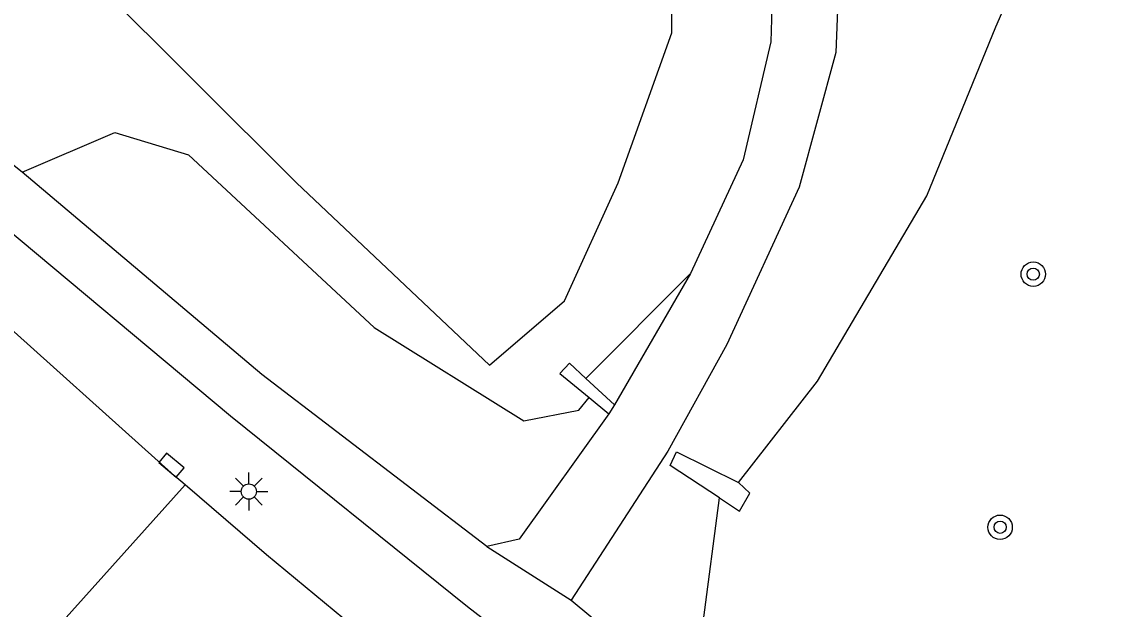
# Model space of a CAD drawing. Extents: x 131000 to 133013, y 393000 to 396501.
# Drawn here: x 131435.82 to 131471.71, y 393792.37 to 393811.63 of the extents above; entities that cross this region are included whole.
import ezdxf

# ---------------------------------------------------------------- set-up
doc = ezdxf.new("R2010")
doc.units = 0
for name, color, linetype in [('gg-knt-onverhard', 7, 'Continuous'), ('gg-knt-verharding', 7, 'Continuous'), ('gt-grn-groengrens', 7, 'Continuous'), ('gt-grn-weggrens', 7, 'Continuous'), ('gt-symb-boom', 7, 'Continuous'), ('gt-symb-kolk', 7, 'Continuous'), ('gt-symb-lichtmast', 7, 'Continuous')]:
    doc.layers.add(name, color=color, linetype=linetype)

# ---------------------------------------------------------------- blocks, each defined once
blk = doc.blocks.new('gt0-LMAST')
at = {"layer": 'gt-symb-lichtmast'}
for p, q in [((-0.182, 0.173), (-0.447, 0.438)), ((-0.005, 0.246), (-0.005, 0.621)), ((0.172, 0.173), (0.437, 0.438)), ((-0.255, -0.004), (-0.63, -0.004)), ((-0.182, -0.181), (-0.447, -0.446)), ((-0.005, -0.254), (-0.005, -0.629)), ((0.437, -0.446), (0.172, -0.181)), ((0.245, -0.004), (0.62, -0.004))]:
    blk.add_line(p, q, dxfattribs=at)
blk.add_circle((-0.005, -0.004), 0.25, dxfattribs=at)
blk = doc.blocks.new('gt0-KOLK')
at = {"layer": 'gt-symb-kolk'}
blk.add_lwpolyline([(0, 0), (0.375, 0), (0.375, 0.4), (-0.375, 0.4), (-0.375, 0), (0, 0)], dxfattribs=at)
blk = doc.blocks.new('gt0-BOOM')
at = {"layer": 'gt-symb-boom'}
for radius in [0.4, 0.2]:
    blk.add_circle((0, 0), radius, dxfattribs=at)

msp = doc.modelspace()

# ---------------------------------------------------------------- linework, layer by layer
at = {"layer": 'gg-knt-onverhard'}
for p, q in [((131435.829, 393806.705), (131427.693, 393813.111)), ((131457.732, 393803.377), (131455.235, 393799.072)), ((131455.235, 393799.072), (131455.054, 393798.782))]:
    msp.add_line(p, q, dxfattribs=at)
for points in [[(131451.638, 393787.736), (131453.137, 393789.522), (131453.252, 393790.261), (131450.42, 393792.451), (131442.659, 393798.707), (131434.68, 393805.371), (131426.855, 393811.972), (131419.178, 393819.12), (131411.677, 393826.602), (131404.82, 393834.491), (131397.91, 393841.833), (131393.025, 393848.46), (131391.588, 393847.429)], [(131461.136, 393830.389), (131461.274, 393828.29), (131462.085, 393820.423), (131462.679, 393815.368), (131462.495, 393810.628), (131461.29, 393806.207), (131458.919, 393801.05), (131456.989, 393797.552), (131453.814, 393792.669)], [(131459.294, 393824.266), (131460.088, 393820.081), (131460.492, 393815.453), (131460.361, 393810.979), (131459.452, 393807.107), (131457.732, 393803.377)], [(131451.053, 393794.43), (131443.688, 393800.073), (131435.829, 393806.705)], [(131455.054, 393798.782), (131452.116, 393794.668), (131451.053, 393794.43)], [(131453.814, 393792.669), (131459.946, 393787.577), (131467.059, 393782.592), (131473.758, 393778.103)]]:
    msp.add_lwpolyline(points, dxfattribs=at)
at = {"layer": 'gg-knt-verharding'}
for points in [[(131441.175, 393796.446), (131440.823, 393796.749), (131434.491, 393802.425), (131428.385, 393808.012), (131423.129, 393813), (131417.278, 393818.813), (131411.551, 393824.736), (131405.952, 393830.797), (131401.106, 393836.18), (131395.742, 393842.425), (131391.911, 393847.038)], [(131451.638, 393787.736), (131450.169, 393788.906), (131443.832, 393794.158), (131441.175, 393796.446)]]:
    msp.add_lwpolyline(points, dxfattribs=at)
at = {"layer": 'gt-grn-groengrens'}
for p, q in [((131457.732, 393803.377), (131454.304, 393799.934)), ((131455.235, 393799.072), (131454.304, 393799.934)), ((131454.405, 393799.315), (131455.054, 393798.782)), ((131459.307, 393796.524), (131459.671, 393796.176))]:
    msp.add_line(p, q, dxfattribs=at)
for points in [[(131438.222, 393812.943), (131444.815, 393806.35), (131451.141, 393800.376), (131453.601, 393802.484), (131455.358, 393806.35), (131457.115, 393811.27), (131457.115, 393817.596), (131455.358, 393825.679), (131453.403, 393832.519)], [(131459.307, 393796.524), (131461.888, 393799.852), (131465.469, 393805.924), (131467.738, 393811.467), (131470.067, 393816.83), (131472.098, 393820.925), (131473.78, 393822.769), (131476.615, 393822.817), (131477.456, 393824.715), (131468.433, 393828.357), (131461.136, 393830.389)], [(131435.829, 393806.705), (131438.864, 393808.007), (131441.285, 393807.27), (131447.359, 393801.606), (131452.266, 393798.545), (131454.067, 393798.902), (131454.405, 393799.315)], [(131454.304, 393799.934), (131453.761, 393800.436), (131453.448, 393800.099), (131454.405, 393799.315)], [(131458.678, 393796.024), (131457.064, 393797.085), (131457.271, 393797.532), (131459.307, 393796.524)], [(131494.451, 393794.887), (131479.522, 393779.499), (131472.763, 393784.566), (131470.011, 393783.207), (131468.037, 393783.206), (131465.526, 393785.222), (131465.676, 393787.402), (131464.174, 393788.173), (131462.226, 393788.049), (131460.141, 393789.465), (131458.145, 393791.938), (131458.678, 393796.024)], [(131458.678, 393796.024), (131459.339, 393795.591), (131459.671, 393796.176)]]:
    msp.add_lwpolyline(points, dxfattribs=at)
at = {"layer": 'gt-grn-weggrens'}
for p, q in [((131436.455, 393791.189), (131441.175, 393796.446)), ((131451.053, 393794.43), (131453.814, 393792.669))]:
    msp.add_line(p, q, dxfattribs=at)

# ---------------------------------------------------------------- block references
at = {"layer": 'gt-symb-boom'}
for p in [(131468.96, 393803.359), (131467.874, 393795.059)]:
    msp.add_blockref('gt0-BOOM', p, dxfattribs=at)
at = {"layer": 'gt-symb-kolk', "rotation": -40.09168079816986}
msp.add_blockref('gt0-KOLK', (131440.59, 393796.945), dxfattribs=at)
at = {"layer": 'gt-symb-lichtmast'}
msp.add_blockref('gt0-LMAST', (131443.262, 393796.234), dxfattribs=at)

doc.saveas('drawing.dxf')
